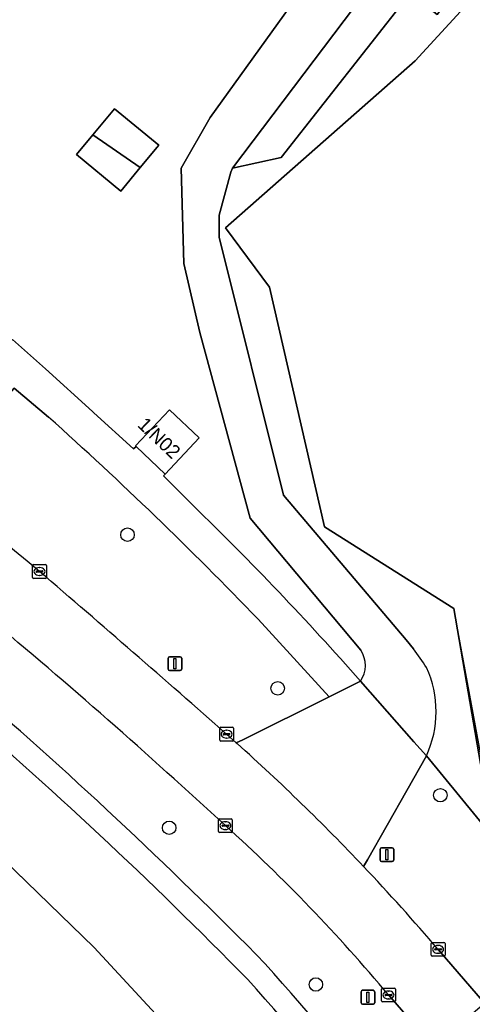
# Model space of a CAD drawing. Extents: x 158793 to 159888, y 384317 to 385256.
# Drawn here: x 159118.9 to 159151.7, y 384928.9 to 385000.3 of the extents above; entities that cross this region are included whole.
import ezdxf

# ---------------------------------------------------------------- set-up
doc = ezdxf.new("R2010")
doc.units = 0
for name, color, linetype in [('IMGEO_Berm_groen', 7, 'Continuous'), ('IMGEO_Boom', 7, 'Continuous'), ('IMGEO_Erf', 7, 'Continuous'), ('IMGEO_Groenvoorziening', 7, 'Continuous'), ('IMGEO_Hek', 7, 'Continuous'), ('IMGEO_Kolk', 7, 'Continuous'), ('IMGEO_Lichtmast', 7, 'Continuous'), ('IMGEO_Pand', 7, 'Continuous'), ('IMGEO_Pand_nummerreeks', 7, 'Continuous'), ('IMGEO_Parkeervlak_open', 7, 'Continuous'), ('IMGEO_Rijbaan_lokaal_gesloten', 7, 'Continuous'), ('IMGEO_Rijbaan_lokaal_open', 7, 'Continuous'), ('IMGEO_Verkeersbordpaal', 7, 'Continuous'), ('IMGEO_Voetpad_gesloten', 7, 'Continuous'), ('IMGEO_Voetpad_open', 7, 'Continuous')]:
    doc.layers.add(name, color=color, linetype=linetype)

msp = doc.modelspace()

# ---------------------------------------------------------------- linework, layer by layer
at = {"layer": 'IMGEO_Berm_groen'}
for points in [[(159121.007, 384971.505), (159118.512, 384973.602), (159117.659, 384972.637), (159111.287, 384978.016)], [(159133.913, 384948.494), (159134.6, 384947.877), (159135.087, 384948.084), (159141.342, 384951.204), (159136.209, 384956.833)], [(159216.026, 384831.721), (159205.728, 384856.101), (159199.958, 384868.907), (159197.851, 384873.248), (159190.865, 384886.663), (159185.562, 384896.086), (159179.901, 384905.242), (159170.007, 384919.816), (159161.811, 384930.659), (159155.132, 384938.749), (159153.251, 384941.028), (159148.394, 384946.912), (159144.119, 384939.379), (159143.838, 384938.899)], [(159149.248, 384932.878), (159152.611, 384928.984), (159156.207, 384932.13), (159156.549, 384931.743), (159152.96, 384928.617)], [(159149.257, 384925.396), (159145.678, 384922.379), (159145.374, 384922.748), (159148.942, 384925.775), (159145.649, 384929.567)]]:
    msp.add_lwpolyline(points, dxfattribs=at)
for centre, radius, start, end in [((158927.55, 384730.894), 299.661, 49.95555, 57.12704), ((158883.69, 384683.274), 354.69, 44.4897, 54.22949), ((158924.227, 384752.405), 294.494, 43.96071, 48.07207), ((158225.443, 383918.201), 1373.617, 48.595473, 49.345586), ((158823.972, 384606.688), 456.45, 47.2475, 50.12788), ((159053.293, 384852.538), 120.263, 39.82945, 47.96101), ((159031.043, 384832.109), 155.328, 40.44732, 43.43346), ((158862.946, 384689.751), 365.452, 31.98466, 41.48478)]:
    msp.add_arc(centre, radius, start, end, dxfattribs=at)
at = {"layer": 'IMGEO_Boom'}
for centre in [(159126.726, 384962.967), (159137.62, 384951.822), (159149.41, 384944.063), (159129.745, 384941.701), (159140.386, 384930.327)]:
    msp.add_circle(centre, 0.489, dxfattribs=at)
at = {"layer": 'IMGEO_Erf'}
for points in [[(159148.394, 384946.912), (159153.251, 384941.028), (159150.399, 384957.609), (159141, 384963.539), (159137.019, 384980.94), (159133.839, 384985.25), (159147.589, 384997.369), (159157.45, 385008.13), (159161.829, 385013.789), (159170.019, 385025.489), (159207.92, 385081.38), (159212.01, 385087.95), (159216.48, 385096.14), (159221.549, 385107.19), (159187.72, 385129.9), (159183.535, 385132.814), (159182.116, 385130.797), (159173.31, 385118.352), (159168.14, 385111.045), (159165.803, 385107.726)], [(159151.5, 385087.223), (159146.569, 385079.985), (159135.306, 385063.376), (159135.41, 385063.302), (159118.837, 385038.88), (159111.535, 385028.137), (159091.494, 384998.786), (159092.362, 384995.835), (159103.204, 384987.734), (159110.076, 384982.302), (159117.408, 384976.04), (159118.4, 384977.13), (159120.786, 384975), (159124.18, 384971.909), (159124.279, 384971.818), (159127.169, 384969.189), (159127.349, 384969.38), (159127.296, 384969.43), (159129.774, 384972.033), (159131.929, 384969.989), (159129.462, 384967.367), (159129.341, 384967.231), (159131.486, 384965.091)], [(159158.881, 385044.068), (159160.964, 385046.67), (159165.713, 385042.868), (159167.168, 385044.684), (159171.397, 385049.958), (159174.131, 385047.766), (159176.866, 385045.573), (159179.6, 385043.381), (159175.37, 385038.106), (159177.289, 385036.566), (159149.19, 385000.73), (159147.215, 385002.279), (159137.859, 384990.346), (159134.343, 384989.569), (159134.223, 384989.269), (159133.37, 384986.164), (159133.366, 384984.555), (159138.027, 384965.838), (159146.931, 384955.339), (159147.464, 384954.685)], [(159143.646, 384954.591), (159135.618, 384964.166), (159131.968, 384977.645), (159130.802, 384982.659), (159130.621, 384989.574), (159132.728, 384993.243), (159138.932, 385001.917), (159150.926, 385017.823), (159158.018, 385027.678), (159155.296, 385029.857), (159150.547, 385033.659), (159152.631, 385036.262), (159154.714, 385038.864), (159156.798, 385041.466), (159158.881, 385044.068)]]:
    msp.add_lwpolyline(points, dxfattribs=at)
msp.add_lwpolyline([(159124.215, 384991.979), (159125.781, 384993.879), (159128.99, 384991.234), (159127.654, 384989.613), (159126.25, 384987.91), (159123.041, 384990.555)], close=True, dxfattribs=at)
for centre, radius, start, end in [((158976.113, 384805.063), 223.046, 41.32296, 45.84564), ((159141.936, 384953.485), 2.037, 325.82931, 32.8975), ((159132.316, 384943.258), 18.975, 32.04373, 37.03051), ((159141.482, 384950.125), 7.622, 335.06989, 24.8229)]:
    msp.add_arc(centre, radius, start, end, dxfattribs=at)
at = {"layer": 'IMGEO_Groenvoorziening'}
for points in [[(159273.06, 385209.092), (159256.152, 385207.464), (159235.717, 385186.968), (159227.01, 385178.109), (159209.26, 385158.099), (159192.739, 385136.789), (159187.72, 385129.9), (159221.549, 385107.19), (159216.48, 385096.14), (159212.01, 385087.95), (159207.92, 385081.38), (159170.019, 385025.489), (159161.829, 385013.789), (159157.45, 385008.13), (159147.589, 384997.369), (159133.839, 384985.25), (159137.019, 384980.94), (159141, 384963.539), (159150.399, 384957.609), (159153.251, 384941.028), (159155.132, 384938.749), (159161.811, 384930.659), (159170.007, 384919.816)], [(159133.199, 384923.374), (159124.305, 384933.004), (159113.677, 384943.307), (159107.625, 384948.575), (159096.29, 384958.006), (159092.853, 384960.593), (159078.479, 384970.541), (159063.915, 384949.398), (159062.885, 384947.902), (159065.175, 384944.415), (159065.557, 384943.772), (159077.873, 384951.976), (159077.434, 384952.63), (159085.086, 384957.777), (159089.1, 384951.804), (159093.114, 384945.83), (159097.097, 384948.51), (159101.104, 384942.543), (159105.111, 384936.575), (159108.596, 384938.905), (159112.609, 384932.935), (159116.623, 384926.964)], [(159062.885, 384947.902), (159063.915, 384949.398), (159078.479, 384970.541), (159092.853, 384960.593), (159096.29, 384958.006), (159107.625, 384948.575), (159113.677, 384943.307), (159124.305, 384933.004), (159133.199, 384923.374), (159138.703, 384917.092), (159149.208, 384904.051), (159156.954, 384893.107), (159159.836, 384888.727), (159162.31, 384884.967), (159164.141, 384881.958), (159168.328, 384875.079), (159173.187, 384865.839), (159178.617, 384854.449), (159182.672, 384857.168), (159183.957, 384858.019), (159183.887, 384858.166)]]:
    msp.add_lwpolyline(points, dxfattribs=at)
for centre, radius, start, end in [((158886.648, 384686.757), 348.43, 44.43272, 54.32892), ((158881.666, 384703.529), 340.597, 31.68979, 41.83035)]:
    msp.add_arc(centre, radius, start, end, dxfattribs=at)
at = {"layer": 'IMGEO_Hek'}
msp.add_lwpolyline([(159153.359, 384941.51), (159150.399, 384957.609), (159141, 384963.539), (159137.019, 384980.94), (159133.839, 384985.25), (159147.589, 384997.369), (159157.45, 385008.13), (159161.829, 385013.789), (159170.019, 385025.489), (159207.92, 385081.38), (159212.01, 385087.95), (159216.48, 385096.14), (159221.549, 385107.19), (159187.72, 385129.9), (159192.739, 385136.789), (159209.26, 385158.099), (159227.01, 385178.109), (159235.717, 385186.968)], dxfattribs=at)
at = {"layer": 'IMGEO_Kolk'}
for p, q in [((159119.846, 384959.873), (159119.846, 384960.725)), ((159119.921, 384960.799), (159120.773, 384960.799)), ((159120.105, 384960.293), (159120.105, 384960.305)), ((159120.543, 384960.256), (159120.145, 384960.256)), ((159120.148, 384960.342), (159120.546, 384960.342)), ((159120.334, 384960.579), (159120.359, 384960.579)), ((159120.589, 384960.305), (159120.589, 384960.293)), ((159120.847, 384960.725), (159120.847, 384959.873)), ((159120.773, 384959.799), (159119.921, 384959.799)), ((159120.357, 384960.019), (159120.332, 384960.019)), ((159133.412, 384948.068), (159133.412, 384948.92)), ((159133.487, 384948.994), (159134.339, 384948.994)), ((159133.9, 384948.774), (159133.925, 384948.774)), ((159134.413, 384948.92), (159134.413, 384948.068)), ((159133.671, 384948.488), (159133.671, 384948.5)), ((159134.109, 384948.451), (159133.711, 384948.451)), ((159133.714, 384948.537), (159134.112, 384948.537)), ((159133.923, 384948.214), (159133.898, 384948.214)), ((159134.155, 384948.5), (159134.155, 384948.488)), ((159134.339, 384947.994), (159133.487, 384947.994)), ((159133.399, 384942.356), (159134.251, 384942.356)), ((159133.324, 384941.43), (159133.324, 384942.282)), ((159133.583, 384941.85), (159133.583, 384941.862)), ((159134.021, 384941.813), (159133.623, 384941.813)), ((159133.626, 384941.899), (159134.024, 384941.899)), ((159133.812, 384942.136), (159133.837, 384942.136)), ((159134.067, 384941.862), (159134.067, 384941.85)), ((159134.325, 384942.282), (159134.325, 384941.43)), ((159134.251, 384941.356), (159133.399, 384941.356)), ((159133.835, 384941.576), (159133.81, 384941.576)), ((159148.747, 384932.452), (159148.747, 384933.304)), ((159148.822, 384933.378), (159149.674, 384933.378)), ((159149.235, 384933.158), (159149.26, 384933.158)), ((159149.748, 384933.304), (159149.748, 384932.452)), ((159149.674, 384932.378), (159148.822, 384932.378)), ((159149.006, 384932.872), (159149.006, 384932.884)), ((159149.444, 384932.835), (159149.046, 384932.835)), ((159149.049, 384932.921), (159149.447, 384932.921)), ((159149.258, 384932.598), (159149.233, 384932.598)), ((159149.49, 384932.884), (159149.49, 384932.872)), ((159145.148, 384929.141), (159145.148, 384929.993)), ((159145.223, 384930.067), (159146.075, 384930.067)), ((159145.407, 384929.561), (159145.407, 384929.573)), ((159145.845, 384929.524), (159145.447, 384929.524)), ((159145.45, 384929.61), (159145.848, 384929.61)), ((159145.636, 384929.847), (159145.661, 384929.847)), ((159145.891, 384929.573), (159145.891, 384929.561)), ((159146.149, 384929.993), (159146.149, 384929.141)), ((159146.075, 384929.067), (159145.223, 384929.067)), ((159145.659, 384929.287), (159145.634, 384929.287))]:
    msp.add_line(p, q, dxfattribs=at)
for points in [[(159119.846, 384959.873), (159119.846, 384960.725)], [(159119.921, 384960.799), (159120.773, 384960.799)], [(159120.847, 384960.725), (159120.847, 384959.873)], [(159120.773, 384959.799), (159119.921, 384959.799)], [(159133.412, 384948.068), (159133.412, 384948.92)], [(159133.487, 384948.994), (159134.339, 384948.994)], [(159134.413, 384948.92), (159134.413, 384948.068)], [(159134.339, 384947.994), (159133.487, 384947.994)], [(159133.399, 384942.356), (159134.251, 384942.356)], [(159133.324, 384941.43), (159133.324, 384942.282)], [(159134.325, 384942.282), (159134.325, 384941.43)], [(159134.251, 384941.356), (159133.399, 384941.356)], [(159148.747, 384932.452), (159148.747, 384933.304)], [(159148.822, 384933.378), (159149.674, 384933.378)], [(159149.748, 384933.304), (159149.748, 384932.452)], [(159149.674, 384932.378), (159148.822, 384932.378)], [(159145.148, 384929.141), (159145.148, 384929.993)], [(159145.223, 384930.067), (159146.075, 384930.067)], [(159146.149, 384929.993), (159146.149, 384929.141)], [(159146.075, 384929.067), (159145.223, 384929.067)]]:
    msp.add_lwpolyline(points, dxfattribs=at)
for centre, radius, start, end in [((159119.923, 384960.723), 0.0765, 91.55205, 178.44795), ((159119.923, 384960.723), 0.0765, 91.55205, 178.44795), ((159120.145, 384960.302), 0.0403, 85.87752, 175.75265), ((159120.142, 384960.292), 0.0366, 178.93798, 274.71019), ((159120.546, 384960.299), 0.043, 264.86636, 352.45326), ((159120.55, 384960.304), 0.0386, 1.73085, 96.63898), ((159120.771, 384960.723), 0.0765, 1.55205, 88.44795), ((159120.771, 384960.723), 0.0765, 1.55205, 88.44795), ((159119.923, 384959.875), 0.0765, 181.55205, 268.44795), ((159119.923, 384959.875), 0.0765, 181.55205, 268.44795), ((159120.771, 384959.875), 0.0765, 271.55205, 358.44795), ((159120.771, 384959.875), 0.0765, 271.55205, 358.44795), ((159133.489, 384948.918), 0.0765, 91.55205, 178.44795), ((159133.489, 384948.918), 0.0765, 91.55205, 178.44795), ((159134.337, 384948.918), 0.0765, 1.55205, 88.44795), ((159134.337, 384948.918), 0.0765, 1.55205, 88.44795), ((159133.489, 384948.07), 0.0765, 181.55205, 268.44795), ((159133.489, 384948.07), 0.0765, 181.55205, 268.44795), ((159133.711, 384948.497), 0.0403, 85.87752, 175.75265), ((159133.708, 384948.487), 0.0366, 178.93798, 274.71019), ((159134.112, 384948.494), 0.043, 264.86636, 352.45326), ((159134.116, 384948.499), 0.0386, 1.73085, 96.63898), ((159134.337, 384948.07), 0.0765, 271.55205, 358.44795), ((159134.337, 384948.07), 0.0765, 271.55205, 358.44795), ((159133.401, 384942.28), 0.0765, 91.55205, 178.44795), ((159133.401, 384942.28), 0.0765, 91.55205, 178.44795), ((159134.249, 384942.28), 0.0765, 1.55205, 88.44795), ((159134.249, 384942.28), 0.0765, 1.55205, 88.44795), ((159133.623, 384941.859), 0.0403, 85.87752, 175.75265), ((159133.62, 384941.849), 0.0366, 178.93798, 274.71019), ((159134.024, 384941.856), 0.043, 264.86636, 352.45326), ((159134.028, 384941.861), 0.0386, 1.73085, 96.63898), ((159133.401, 384941.432), 0.0765, 181.55205, 268.44795), ((159133.401, 384941.432), 0.0765, 181.55205, 268.44795), ((159134.249, 384941.432), 0.0765, 271.55205, 358.44795), ((159134.249, 384941.432), 0.0765, 271.55205, 358.44795), ((159148.824, 384933.302), 0.0765, 91.55205, 178.44795), ((159148.824, 384933.302), 0.0765, 91.55205, 178.44795), ((159149.672, 384933.302), 0.0765, 1.55205, 88.44795), ((159149.672, 384933.302), 0.0765, 1.55205, 88.44795), ((159148.824, 384932.454), 0.0765, 181.55205, 268.44795), ((159148.824, 384932.454), 0.0765, 181.55205, 268.44795), ((159149.046, 384932.881), 0.0403, 85.87752, 175.75265), ((159149.043, 384932.871), 0.0366, 178.93798, 274.71019), ((159149.447, 384932.878), 0.043, 264.86636, 352.45326), ((159149.451, 384932.883), 0.0386, 1.73085, 96.63898), ((159149.672, 384932.454), 0.0765, 271.55205, 358.44795), ((159149.672, 384932.454), 0.0765, 271.55205, 358.44795), ((159145.225, 384929.991), 0.0765, 91.55205, 178.44795), ((159145.225, 384929.991), 0.0765, 91.55205, 178.44795), ((159145.447, 384929.57), 0.0403, 85.87752, 175.75265), ((159145.444, 384929.56), 0.0366, 178.93798, 274.71019), ((159145.848, 384929.567), 0.043, 264.86636, 352.45326), ((159145.852, 384929.572), 0.0386, 1.73085, 96.63898), ((159146.073, 384929.991), 0.0765, 1.55205, 88.44795), ((159146.073, 384929.991), 0.0765, 1.55205, 88.44795), ((159145.225, 384929.143), 0.0765, 181.55205, 268.44795), ((159145.225, 384929.143), 0.0765, 181.55205, 268.44795), ((159146.073, 384929.143), 0.0765, 271.55205, 358.44795), ((159146.073, 384929.143), 0.0765, 271.55205, 358.44795)]:
    msp.add_arc(centre, radius, start, end, dxfattribs=at)
for centre, major_axis, ratio, start_param, end_param in [((159120.333, 384960.299), (-0.387, 0.002), 0.722429, 4.712389, 7.853982), ((159120.358, 384960.299), (-0.39, 0.002), 0.717154, 1.570796, 4.712389), ((159133.899, 384948.494), (-0.387, 0.002), 0.722429, 4.712389, 7.853982), ((159133.924, 384948.494), (-0.39, 0.002), 0.717154, 1.570796, 4.712389), ((159133.811, 384941.856), (-0.387, 0.002), 0.722429, 4.712389, 7.853982), ((159133.836, 384941.856), (-0.39, 0.002), 0.717154, 1.570796, 4.712389), ((159149.234, 384932.878), (-0.387, 0.002), 0.722429, 4.712389, 7.853982), ((159149.259, 384932.878), (-0.39, 0.002), 0.717154, 1.570796, 4.712389), ((159145.635, 384929.567), (-0.387, 0.002), 0.722429, 4.712389, 7.853982), ((159145.66, 384929.567), (-0.39, 0.002), 0.717154, 1.570796, 4.712389)]:
    msp.add_ellipse(centre, major_axis=major_axis, ratio=ratio, start_param=start_param, end_param=end_param, dxfattribs=at)
at = {"layer": 'IMGEO_Lichtmast'}
for p, q in [((159145.138, 384940.244), (159145.928, 384940.244)), ((159145.928, 384940.244), (159145.138, 384940.244)), ((159145.038, 384939.344), (159145.038, 384940.144)), ((159145.038, 384940.144), (159145.038, 384939.344)), ((159146.028, 384940.144), (159146.028, 384939.344)), ((159146.028, 384939.344), (159146.028, 384940.144)), ((159145.928, 384939.244), (159145.138, 384939.244)), ((159145.138, 384939.244), (159145.928, 384939.244))]:
    msp.add_line(p, q, dxfattribs=at)
msp.add_lwpolyline([(159145.458, 384940.119), (159145.608, 384940.119), (159145.608, 384939.369), (159145.458, 384939.369), (159145.458, 384940.119)], dxfattribs=at)
for centre, start, end in [((159145.138, 384940.144), 90, 180), ((159145.138, 384940.144), 90, 180), ((159145.928, 384940.144), 0, 90), ((159145.928, 384940.144), 360, 90), ((159145.138, 384939.344), 180, 270), ((159145.138, 384939.344), 180, 270), ((159145.928, 384939.344), 270, 0), ((159145.928, 384939.344), 270, 0)]:
    msp.add_arc(centre, 0.1, start, end, dxfattribs=at)
at = {"layer": 'IMGEO_Pand'}
for points in [[(159124.215, 384991.979), (159127.654, 384989.613), (159128.99, 384991.234), (159125.781, 384993.879)], [(159124.215, 384991.979), (159123.041, 384990.555), (159126.25, 384987.91), (159127.654, 384989.613)], [(159131.929, 384969.989), (159129.774, 384972.033), (159127.296, 384969.43), (159127.349, 384969.38), (159129.462, 384967.367)]]:
    msp.add_lwpolyline(points, close=True, dxfattribs=at)
at = {"layer": 'IMGEO_Parkeervlak_open'}
msp.add_lwpolyline([(159177.289, 385036.566), (159175.37, 385038.106), (159172.636, 385040.299), (159134.343, 384989.569), (159137.859, 384990.346), (159147.215, 385002.279), (159149.19, 385000.73)], close=True, dxfattribs=at)
at = {"layer": 'IMGEO_Rijbaan_lokaal_gesloten'}
for points in [[(159134.673, 384947.811), (159134.6, 384947.877), (159133.913, 384948.494)], [(159145.649, 384929.567), (159148.942, 384925.775), (159149.534, 384926.277), (159151.951, 384928.406), (159152.611, 384928.984), (159149.248, 384932.878)]]:
    msp.add_lwpolyline(points, dxfattribs=at)
for centre, radius, start, end in [((158927.55, 384730.894), 299.661, 49.95555, 57.12704), ((158225.443, 383918.201), 1373.617, 48.595473, 49.345586), ((158823.972, 384606.688), 456.45, 47.2475, 50.12788), ((159031.289, 384832.323), 155.003, 43.43848, 48.16521), ((159053.293, 384852.538), 120.263, 39.82945, 47.96101), ((159031.043, 384832.109), 155.328, 40.44732, 43.43346)]:
    msp.add_arc(centre, radius, start, end, dxfattribs=at)
at = {"layer": 'IMGEO_Rijbaan_lokaal_open'}
for points in [[(159172.636, 385040.299), (159169.902, 385042.491), (159167.168, 385044.684), (159165.713, 385042.868), (159163.63, 385040.266), (159161.546, 385037.664), (159159.463, 385035.062), (159157.38, 385032.459), (159155.296, 385029.857), (159158.018, 385027.678), (159150.926, 385017.823), (159138.932, 385001.917), (159132.728, 384993.243), (159130.621, 384989.574), (159130.802, 384982.659), (159131.968, 384977.645), (159135.618, 384964.166), (159143.646, 384954.591)], [(159147.464, 384954.685), (159146.931, 384955.339), (159138.027, 384965.838), (159133.366, 384984.555), (159133.37, 384986.164), (159134.223, 384989.269), (159134.343, 384989.569), (159172.636, 385040.299)], [(159143.621, 384952.341), (159147.483, 384947.949), (159148.394, 384946.912)]]:
    msp.add_lwpolyline(points, dxfattribs=at)
for centre, radius, start, end in [((159141.936, 384953.485), 2.037, 325.82931, 32.8975), ((159132.316, 384943.258), 18.975, 32.04373, 37.03051), ((159141.482, 384950.125), 7.622, 335.06989, 24.8229)]:
    msp.add_arc(centre, radius, start, end, dxfattribs=at)
at = {"layer": 'IMGEO_Verkeersbordpaal'}
for p, q in [((159129.667, 384953.207), (159129.667, 384954.007)), ((159129.667, 384954.007), (159129.667, 384953.207)), ((159129.767, 384954.107), (159130.557, 384954.107)), ((159130.557, 384954.107), (159129.767, 384954.107)), ((159130.657, 384954.007), (159130.657, 384953.207)), ((159130.657, 384953.207), (159130.657, 384954.007)), ((159130.557, 384953.107), (159129.767, 384953.107)), ((159129.767, 384953.107), (159130.557, 384953.107)), ((159143.662, 384929.005), (159143.662, 384929.805)), ((159143.662, 384929.805), (159143.662, 384929.005)), ((159143.762, 384929.905), (159144.552, 384929.905)), ((159144.552, 384929.905), (159143.762, 384929.905)), ((159144.652, 384929.805), (159144.652, 384929.005)), ((159144.652, 384929.005), (159144.652, 384929.805)), ((159144.552, 384928.905), (159143.762, 384928.905)), ((159143.762, 384928.905), (159144.552, 384928.905))]:
    msp.add_line(p, q, dxfattribs=at)
for points in [[(159130.087, 384953.982), (159130.237, 384953.982), (159130.237, 384953.232), (159130.087, 384953.232), (159130.087, 384953.982)], [(159144.082, 384929.78), (159144.232, 384929.78), (159144.232, 384929.03), (159144.082, 384929.03), (159144.082, 384929.78)]]:
    msp.add_lwpolyline(points, dxfattribs=at)
for centre, start, end in [((159129.767, 384954.007), 90, 180), ((159129.767, 384954.007), 90, 180), ((159130.557, 384954.007), 0, 90), ((159130.557, 384954.007), 360, 90), ((159129.767, 384953.207), 180, 270), ((159129.767, 384953.207), 180, 270), ((159130.557, 384953.207), 270, 0), ((159130.557, 384953.207), 270, 0), ((159143.762, 384929.805), 90, 180), ((159143.762, 384929.805), 90, 180), ((159144.552, 384929.805), 0, 90), ((159144.552, 384929.805), 360, 90), ((159143.762, 384929.005), 180, 270), ((159143.762, 384929.005), 180, 270), ((159144.552, 384929.005), 270, 0), ((159144.552, 384929.005), 270, 0)]:
    msp.add_arc(centre, 0.1, start, end, dxfattribs=at)
at = {"layer": 'IMGEO_Voetpad_gesloten'}
for centre, radius, start, end in [((158883.69, 384683.274), 354.69, 44.4897, 54.22949), ((158886.648, 384686.757), 348.43, 44.43272, 54.32892), ((158862.946, 384689.751), 365.452, 31.98466, 41.48478), ((158881.666, 384703.529), 340.597, 31.68979, 41.83035)]:
    msp.add_arc(centre, radius, start, end, dxfattribs=at)
at = {"layer": 'IMGEO_Voetpad_open'}
for points in [[(159131.486, 384965.091), (159129.341, 384967.231), (159129.462, 384967.367), (159127.349, 384969.38), (159127.169, 384969.189), (159124.279, 384971.818), (159124.18, 384971.909), (159120.786, 384975), (159118.4, 384977.13), (159117.408, 384976.04), (159110.076, 384982.302), (159103.204, 384987.734), (159092.362, 384995.835), (159091.494, 384998.786), (159111.535, 385028.137), (159118.837, 385038.88), (159135.41, 385063.302), (159135.306, 385063.376), (159146.569, 385079.985), (159151.5, 385087.223)], [(159090.611, 385013.292), (159090.881, 385013.109), (159091.377, 385013.835), (159093.469, 385012.397), (159096.534, 385010.341), (159094.107, 385006.771), (159088.962, 384999.139), (159089.625, 384996.759), (159090.266, 384994.46), (159095.671, 384990.269), (159099.989, 384987.088), (159104.507, 384983.566), (159111.287, 384978.016), (159117.659, 384972.637), (159118.512, 384973.602), (159121.007, 384971.505)], [(159136.209, 384956.833), (159141.342, 384951.204), (159143.621, 384952.341)], [(159147.483, 384947.949), (159143.621, 384952.341), (159141.342, 384951.204), (159135.087, 384948.084), (159134.6, 384947.877), (159134.673, 384947.811)], [(159143.838, 384938.899), (159144.119, 384939.379), (159148.394, 384946.912), (159147.483, 384947.949)]]:
    msp.add_lwpolyline(points, dxfattribs=at)
for centre, radius, start, end in [((158924.227, 384752.405), 294.494, 43.96071, 48.07207), ((158976.113, 384805.063), 223.046, 41.32296, 45.84564), ((159031.289, 384832.323), 155.003, 43.43848, 48.16521)]:
    msp.add_arc(centre, radius, start, end, dxfattribs=at)

# ---------------------------------------------------------------- texts
at = {"layer": 'IMGEO_Pand_nummerreeks'}
msp.add_text('1/N02', height=1, rotation=316.39791, dxfattribs=at).set_placement((159127.389, 384970.861))

doc.saveas('drawing.dxf')
